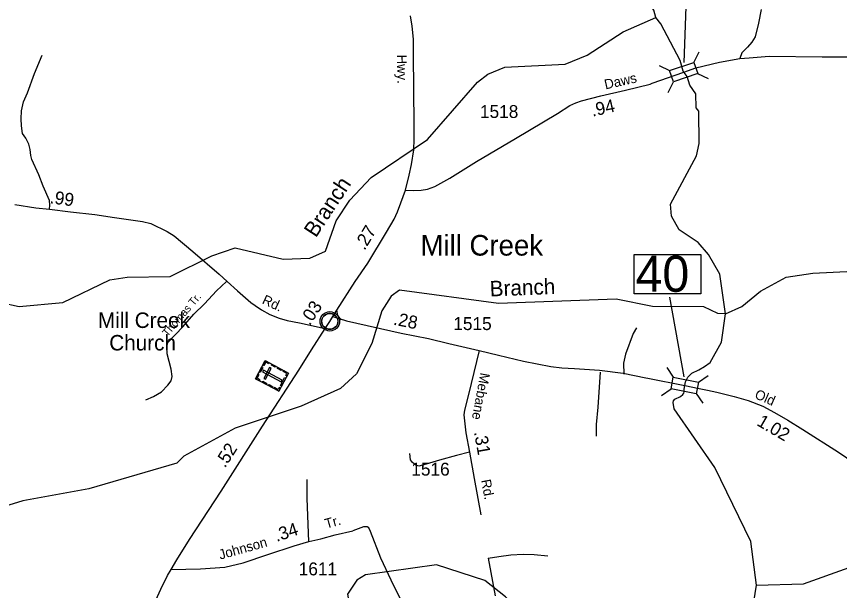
# Model space of a CAD drawing. Extents: x 2104537 to 2336408, y 34176 to 229611.
# Drawn here: x 2272785 to 2280765, y 124388 to 129950 of the extents above; entities that cross this region are included whole.
import ezdxf

# ---------------------------------------------------------------- set-up
doc = ezdxf.new("R2010")
doc.units = 0
for name, color, linetype in [('Exist Civil Demographics Community CELL', 7, 'Continuous'), ('Exist Civil Demographics Community Label', 7, 'Continuous'), ('Exist Cultural Cemetery CELL', 7, 'Continuous'), ('Exist Cultural Church with Cemetery Label', 7, 'Continuous'), ('Exist Hydrographic Creek Single Shore', 7, 'Continuous'), ('Exist Hydrographic Misc Water Feature', 7, 'Continuous'), ('Exist Road Non-System Type 51', 7, 'Continuous'), ('Exist Road Non-System Type 51 Label', 7, 'Continuous'), ('Exist Road Primary NC Attributed', 7, 'Continuous'), ('Exist Road Primary NC Label', 7, 'Continuous'), ('Exist Road Primary NC Mileage Hundredths English Label', 7, 'Continuous'), ('Exist Road Secondary Mileage Hundredths English Label', 7, 'Continuous'), ('Exist Road Secondary Structure Standard Bridge CELL', 7, 'Continuous'), ('Exist Road Secondary Structure Standard Bridge Number Label', 7, 'Continuous'), ('Exist Road Secondary Type 51 Attributed', 7, 'Continuous'), ('Exist Road Secondary Type 51 Label', 7, 'Continuous'), ('Exist Road Secondary Type 51 Number Label', 7, 'Continuous'), ('Old_Level_32', 7, 'Continuous')]:
    doc.layers.add(name, color=color, linetype=linetype)

msp = doc.modelspace()

# ---------------------------------------------------------------- linework, layer by layer
at = {"layer": 'Exist Civil Demographics Community CELL'}
msp.add_lwpolyline([(2275745.7, 127008.4), (2275746.7, 127013.9), (2275748.4, 127020.5), (2275751.4, 127027.7), (2275754.3, 127033.5), (2275757.6, 127039.2), (2275761.4, 127044.3), (2275765.4, 127048.7), (2275769.9, 127053.3), (2275775.5, 127057.9), (2275780.9, 127061.5), (2275785.8, 127064.4), (2275790.8, 127066.9), (2275796.3, 127069.2), (2275801.9, 127071), (2275806.3, 127072.1), (2275811.1, 127072.9), (2275815.2, 127073.6), (2275821.6, 127073.8), (2275826, 127073.7), (2275831.7, 127073.5), (2275836.6, 127072.8), (2275841.5, 127071.8), (2275846.5, 127070.4), (2275851.7, 127068.4), (2275858.3, 127065.5), (2275864.6, 127062), (2275869.7, 127058.5), (2275874.8, 127054.4), (2275878.1, 127051.3), (2275882.3, 127046.9), (2275886.1, 127042.2), (2275889.2, 127037.6), (2275892.3, 127032.6), (2275894.8, 127027.5), (2275896.8, 127022.5), (2275898.4, 127017.4), (2275899.7, 127012.9), (2275900.8, 127006.8), (2275901.4, 127002.1), (2275901.6, 126996.1), (2275901.5, 126990.3), (2275900.9, 126984.6), (2275899.9, 126979.1), (2275898.3, 126973), (2275896.4, 126967.1), (2275894.1, 126962.1), (2275891, 126956.1), (2275887.7, 126950.8), (2275884.2, 126946.1), (2275880, 126941.3), (2275874.7, 126936.4), (2275869.7, 126932.2), (2275864.7, 126928.8), (2275860.4, 126926.3), (2275853.6, 126923.1), (2275846.4, 126920.3), (2275840.5, 126918.9), (2275833.9, 126917.6), (2275829.4, 126917.1), (2275824.9, 126916.8), (2275819.4, 126916.8), (2275815.1, 126917.3), (2275809.4, 126918), (2275803.5, 126919.3), (2275798.9, 126920.6), (2275793.8, 126922.5), (2275789.2, 126924.5), (2275785.3, 126926.7), (2275778.5, 126930.8), (2275772.9, 126935.1), (2275768, 126939.5), (2275763.5, 126944.4), (2275760.3, 126948.4), (2275757.3, 126952.5), (2275753.2, 126959.6), (2275751.5, 126963.2), (2275749.8, 126967.2), (2275747.2, 126975.4), (2275745.7, 126982.4), (2275745, 126987.6), (2275744.7, 126993.9), (2275744.6, 126998.6), (2275745.2, 127005.1)], close=True, dxfattribs=at)
for centre, radius in [((2275823.3, 126995.9), 94.3), ((2275823, 126996.2), 76.7)]:
    msp.add_circle(centre, radius, dxfattribs=at)
at = {"layer": 'Exist Cultural Cemetery CELL'}
for points in [[(2275103.6, 126439.8), (2275197.5, 126615.3), (2275422.1, 126495.2), (2275328.1, 126319.6)], [(2275235.8, 126594.9), (2275230.5, 126584.9), (2275202.1, 126600.1), (2275182.9, 126564.3), (2275173.1, 126569.6), (2275197.6, 126615.3)], [(2275294.9, 126550.4), (2275256.7, 126570.8), (2275262, 126580.8), (2275300.2, 126560.4)], [(2275141.8, 126419.3), (2275147.2, 126429.3), (2275118.8, 126444.5), (2275137.9, 126480.3), (2275128.1, 126485.5), (2275103.6, 126439.8)], [(2275138.6, 126505), (2275163, 126550.7), (2275173.1, 126545.4), (2275148.6, 126499.7)], [(2275180.9, 126522.1), (2275172.1, 126505.6), (2275350.9, 126409.9), (2275359.7, 126426.4)], [(2275182.9, 126443.6), (2275199.4, 126434.8), (2275254.9, 126538.6), (2275238.4, 126547.4)], [(2275353, 126519.2), (2275314.8, 126539.7), (2275320.2, 126549.7), (2275358.3, 126529.3)], [(2275406.4, 126466), (2275396.3, 126471.4), (2275406.7, 126490.8), (2275371, 126509.8), (2275376.3, 126519.7), (2275422.1, 126495.2)], [(2275207.2, 126384.3), (2275169, 126404.7), (2275174.4, 126414.8), (2275212.6, 126394.4)], [(2275345.1, 126375.7), (2275385.2, 126450.5), (2275395.2, 126445.2), (2275355.2, 126370.3)], [(2275266.5, 126352.6), (2275228.3, 126373), (2275233.6, 126383.1), (2275271.8, 126362.6)], [(2275343.7, 126348.8), (2275333.6, 126354.2), (2275323.2, 126334.8), (2275287.6, 126353.9), (2275282.3, 126344.1), (2275328.1, 126319.6)]]:
    msp.add_lwpolyline(points, close=True, dxfattribs=at)
at = {"layer": 'Exist Hydrographic Creek Single Shore'}
for points in [[(2278982.5, 129939.6), (2278965.5, 130012.1), (2278745.4, 130334.5), (2278393.4, 130607), (2278199.4, 130820.6), (2278014.4, 131086.6), (2277821.5, 131228.1), (2277487.4, 131306.8), (2277278.5, 131405.9), (2277135.4, 131520.2)], [(2272635.3, 127179), (2272811.4, 127139.5), (2273235.5, 127177.2), (2273691.3, 127398), (2273858.4, 127424.3), (2274274.5, 127429.4), (2274680.5, 127631.5), (2274905.4, 127709.1), (2275372.3, 127598.4), (2275630.5, 127606.6), (2275780.4, 127675.8), (2275885.4, 127969), (2276017.4, 128169.8), (2276223.5, 128388.9), (2276769.4, 128758.8), (2277255.3, 129313.7), (2277355.4, 129390.4), (2277521.5, 129459.4), (2278103.4, 129487.5), (2278319.3, 129575.2), (2278667.5, 129801.4), (2278982.5, 129939.6)], [(2279659.6, 127069.5), (2279605.4, 127454.3), (2279495.5, 127643.4), (2279394.4, 127760.2), (2279210.5, 127881.8), (2279134.4, 128014.5), (2279124.4, 128132.8), (2279378.4, 128600.2), (2279402.4, 128717.9), (2279399.4, 129032.8), (2279374.5, 129066), (2279372.5, 129200.5), (2279313.4, 129283.7), (2279286.9, 129367.3), (2279248.7, 129418.9), (2279218.8, 129524.2), (2279033.3, 129879.6), (2278982.5, 129939.6)], [(2279659.6, 127069.5), (2279584.5, 127070.9), (2279450.4, 127135.9), (2278950.5, 127138.9), (2278600.5, 127211.3), (2277459.4, 127167.8), (2276500.3, 127297.8), (2276417.5, 127240.4), (2276327.5, 127097.8), (2276230.5, 126781.5), (2276082.4, 126485.9), (2275925.4, 126344.5), (2275544.4, 126174.8), (2274904.4, 125960.8), (2274407.4, 125688.3), (2274341.3, 125620.8), (2273486.5, 125371.6), (2272845.5, 125256), (2272122.5, 125033.8)], [(2279958.5, 124439.7), (2279904.4, 124863.9), (2279556.4, 125579.1), (2279160.9, 126149.7), (2279151.8, 126210.6), (2279155.6, 126226.6), (2279168.6, 126240.3), (2279222.7, 126266.6), (2279246.3, 126286.9), (2279254.8, 126299.4), (2279258.4, 126314.4), (2279259.2, 126338.7), (2279270.9, 126408.7), (2279294.1, 126455.3), (2279334.3, 126494.1), (2279401.6, 126526.5), (2279455.9, 126558.9), (2279510.3, 126597.7), (2279620.4, 126794.8), (2279659.6, 127069.5)], [(2279700.6, 123529.5), (2279872.4, 123916.5), (2279919.6, 124197.7), (2279958.5, 124439.7)]]:
    msp.add_lwpolyline(points, dxfattribs=at)
at = {"layer": 'Exist Hydrographic Misc Water Feature'}
for points in [[(2279659.6, 127069.5), (2279817.5, 127138.6), (2279998.5, 127289.3), (2280247.4, 127425.5), (2280505.4, 127463.2), (2281096.6, 127491.2), (2281287.5, 127559.6), (2281526.6, 127814.1), (2281633.4, 128022), (2281689.6, 128204.6), (2281862.4, 128473.5), (2282250.4, 128787.4), (2282524.6, 128887.1), (2283041.5, 128860.8), (2283333.5, 128763.3), (2283642.5, 128767.1), (2283934.5, 128709)], [(2279958.5, 124439.7), (2280416.4, 124453.8), (2280857.5, 124609.3), (2281623.6, 124624), (2281747.4, 124674.1), (2281813.4, 124731.9), (2281920.5, 124926.6), (2282035.5, 125052.3), (2282765.5, 125441.7), (2283004.6, 125643.7), (2283045.6, 125744.6), (2283185.4, 125928.8), (2283466.6, 126130.1), (2283697.5, 126351.9), (2283921.6, 126452.5), (2284037.4, 126588.1), (2284110.4, 126770.4), (2284323.5, 127140.2)], [(2278537.5, 123220.6), (2278527.5, 123427.5), (2278433.6, 123642.5), (2278299.5, 123766.5), (2277821.5, 124044.6), (2277527.4, 124325.9), (2277326.5, 124484), (2276858.3, 124637.3), (2276167.5, 124539.1), (2276085.5, 124488.2), (2275994.5, 124352.2), (2276003.5, 124296.3), (2275815.5, 123909.6), (2275758.4, 123743.4)]]:
    msp.add_lwpolyline(points, dxfattribs=at)
at = {"layer": 'Exist Road Non-System Type 51'}
msp.add_line((2277357.6, 124700.8), (2277427.3, 124335.7), dxfattribs=at)
for points in [[(2280006.3, 130016.5), (2279979.8, 129884.5), (2279947.1, 129754), (2279913.6, 129701.8), (2279872.3, 129651.4), (2279818.7, 129596.7), (2279798, 129542)], [(2273105.9, 128084), (2273107.7, 128122), (2273105.3, 128167.7), (2273044, 128305.3), (2273001.1, 128415), (2272935.8, 128564.2), (2272925.4, 128604.1), (2272918.7, 128662), (2272906.5, 128712.1), (2272875.8, 128769.8), (2272843.3, 128817.6), (2272834.5, 128889.6), (2272830.2, 128957.3), (2272835.4, 129035.6), (2272852.5, 129123.5), (2272893.8, 129209.9), (2272960.1, 129396.6), (2273034.4, 129574.9)], [(2274038.5, 126234.4), (2274112.6, 126267.1), (2274190.2, 126311.8), (2274253.5, 126378.5), (2274285.1, 126418.5), (2274294.5, 126462.6), (2274284.1, 126532.7), (2274246.6, 126680.4), (2274242.3, 126746.1), (2274251.7, 126792.5), (2274398.2, 126941.8), (2274505.3, 127066.7), (2274608.2, 127165.4), (2274723.1, 127290.5), (2274822.3, 127381.4)], [(2275934.4, 127011.9), (2275901.4, 127053.5), (2275891.5, 127103.2)], [(2278795.4, 126932), (2278764.1, 126877.8), (2278690.4, 126676.9), (2278669.4, 126590.7), (2278672.5, 126482.7)], [(2278444, 126504.5), (2278421.7, 126164.1), (2278405.4, 125997.8), (2278404.8, 125882.1)], [(2277176.4, 125729), (2277052.8, 125697.6), (2276885.2, 125650), (2276757.5, 125610.5), (2276686, 125591.8), (2276655.7, 125603.2), (2276625.3, 125627.1), (2276605.2, 125655.1), (2276598.5, 125716.8)], [(2275619.6, 124862.6), (2275605, 125280.4), (2275603, 125462.2)], [(2276515.8, 124289.9), (2276416.9, 124487.4), (2276318.7, 124701.9), (2276218.4, 124958.6), (2276200.1, 124994.7), (2276183.9, 125004.5), (2276148.9, 125004.3), (2276047.5, 124967.6)], [(2277357.6, 124700.8), (2277461.6, 124718.1), (2277577.3, 124733.3), (2277699.1, 124738.5), (2277805.3, 124735.4), (2277935.3, 124725)]]:
    msp.add_lwpolyline(points, dxfattribs=at)
at = {"layer": 'Exist Road Primary NC Attributed'}
for points in [[(2276558.3, 128268.4), (2276591.6, 128410.9), (2276615.5, 128516.4), (2276636.6, 128656.4), (2276641.6, 128762.3), (2276642.4, 128904.6), (2276634.9, 129580.3), (2276633.4, 129728.8), (2276622.5, 129855.7), (2276605.5, 129954.7)], [(2275853.3, 127041.8), (2275891.5, 127103.2), (2276068.4, 127381.3), (2276190.6, 127558.3), (2276373.2, 127860.2), (2276445.5, 127985.3), (2276479.5, 128058), (2276511.9, 128144.7), (2276558.3, 128268.4)], [(2275778.4, 126927.2), (2275823.3, 126995.9), (2275853.3, 127041.8)], [(2274286, 124592.4), (2274339.7, 124685.2), (2274462.8, 124882.6), (2274768.7, 125351.6), (2275171.5, 125979.6), (2275523.4, 126523.5), (2275645.7, 126720.6), (2275778.4, 126927.2)], [(2274121.7, 124258.4), (2274184.5, 124399.3), (2274251, 124534.1), (2274286, 124592.4)]]:
    msp.add_lwpolyline(points, dxfattribs=at)
at = {"layer": 'Exist Road Secondary Structure Standard Bridge CELL'}
for p, q in [((2279352.5, 129504.9), (2279402.6, 129606.4)), ((2279016.1, 129476.1), (2279117.5, 129426)), ((2279388.8, 129397.7), (2279490.3, 129347.6)), ((2279104.5, 129214.8), (2279154.7, 129316.3)), ((2279089.9, 126548.8), (2279153.2, 126454.9)), ((2279396.4, 126407), (2279490.2, 126470.3)), ((2279037.2, 126278), (2279131.1, 126341.2)), ((2279374.8, 126295.9), (2279438, 126202.1))]:
    msp.add_line(p, q, dxfattribs=at)
for points in [[(2279117.5, 129426), (2279352.3, 129505.5), (2279389.5, 129395.8), (2279154.7, 129316.3)], [(2279153.2, 126454.9), (2279396.5, 126407.6), (2279374.4, 126293.9), (2279131.1, 126341.2)]]:
    msp.add_lwpolyline(points, close=True, dxfattribs=at)
at = {"layer": 'Exist Road Secondary Structure Standard Bridge Number Label'}
for p, q in [((2279259.7, 129505.2), (2279296.4, 130571.4)), ((2279257.2, 126459.4), (2279120.1, 127231.2))]:
    msp.add_line(p, q, dxfattribs=at)
msp.add_lwpolyline([(2278774.7, 127644.7), (2279418.9, 127644.7), (2279418.9, 127262.4), (2278774.7, 127262.4)], close=True, dxfattribs=at)
at = {"layer": 'Exist Road Secondary Type 51 Attributed'}
for points in [[(2279255.2, 129410.1), (2279372.2, 129452), (2279599.5, 129506.2), (2279798, 129542), (2279888.6, 129549.5), (2280081.9, 129564.9), (2280596.8, 129560.3), (2280955.5, 129560.3), (2281225.2, 129560.3)], [(2276558.3, 128268.4), (2276638.7, 128264.1), (2276709.8, 128267.2), (2276771.7, 128278), (2276841.3, 128301.2), (2276986.6, 128383.2), (2277246.3, 128545.6), (2277622, 128768.3), (2278030.2, 129011.2), (2278149.3, 129087), (2278208, 129113.3), (2278263.7, 129133.4), (2278450.8, 129181.9), (2278688.3, 129235.7), (2278927.6, 129295.4), (2278949.6, 129302.2), (2279255.2, 129410.1)], [(2272769.6, 128126.9), (2272971.7, 128096.8), (2273105.9, 128084), (2273310.1, 128055.8), (2273546.4, 128029.9), (2273736.8, 128003.6), (2273893.1, 127978.9), (2274007, 127963.9), (2274087.3, 127942.7), (2274245.4, 127865.2), (2274313.5, 127823.5), (2274495.7, 127672.4), (2274749.6, 127454.6), (2274826.8, 127381.1), (2274929.2, 127292.4), (2275058.2, 127179.4), (2275100.4, 127149.1), (2275160.7, 127107.3), (2275242.7, 127062.4), (2275330.8, 127026.9), (2275411.2, 127003.7), (2275530.2, 126980.5), (2275778.4, 126927.2)], [(2275853.3, 127041.8), (2275985.5, 127000), (2276513.7, 126881.9), (2276780.4, 126828.6), (2276976.9, 126780.8), (2277271.5, 126712.7)], [(2277271.5, 126712.7), (2277166.2, 126287.1), (2277129.2, 126136.1), (2277123.1, 126091.4), (2277143.1, 125917.2), (2277176.4, 125729), (2277223.2, 125473.1), (2277286.9, 125122.2)], [(2277271.5, 126712.7), (2277459.3, 126667.8), (2277702.3, 126610.6), (2277966.7, 126557), (2278073.9, 126544.5), (2278195.7, 126537.5), (2278438.3, 126521.3), (2278667, 126494.4), (2278886.7, 126449.1), (2278907, 126444.4), (2279264.9, 126372.9)], [(2279264.9, 126372.9), (2279403.1, 126344.3), (2279483.4, 126330), (2279574.6, 126310.4), (2279744.3, 126267.5), (2279878.3, 126228.1), (2280021.2, 126172.7), (2280135.5, 126113.8), (2280264.2, 126038.7), (2280408.5, 125947.3), (2280754.9, 125726.8), (2280916.2, 125618.4), (2280968, 125584.7), (2281041.3, 125532.9), (2281228.9, 125395.3), (2281446.4, 125220.1), (2281575.4, 125112.9), (2281702.6, 125001), (2281850.1, 124890.5), (2281995.1, 124792), (2282120.3, 124701.7)], [(2274286, 124592.4), (2274568.2, 124599.3), (2274804.8, 124614.9), (2274982.4, 124656.2), (2275223, 124736.8), (2275476.1, 124821.1), (2275619.6, 124862.6), (2275737.2, 124887.5), (2275875.1, 124927.2), (2276047.5, 124967.6)]]:
    msp.add_lwpolyline(points, dxfattribs=at)

# ---------------------------------------------------------------- texts
at = {"layer": 'Exist Civil Demographics Community Label'}
msp.add_text('Mill Creek', height=200, dxfattribs=at).set_placement((2276701.9, 127632.9))
at = {"layer": 'Exist Cultural Church with Cemetery Label'}
for s, p in [('Mill Creek', (2273575.3, 126931.8)), ('Church', (2273684.9, 126713.8))]:
    msp.add_text(s, height=150, dxfattribs=at).set_placement(p)
at = {"layer": 'Exist Road Non-System Type 51 Label'}
msp.add_text('Thomas Tr.', height=75, rotation=49.39573, dxfattribs=at).set_placement((2274248.8, 126843.1))
at = {"layer": 'Exist Road Primary NC Label'}
msp.add_text('Hwy.', height=95, rotation=271.07258, dxfattribs=at).set_placement((2276473.2, 129579.2))
at = {"layer": 'Exist Road Primary NC Mileage Hundredths English Label'}
for s, rotation, p in [('.27', 58.82518, (2276159.7, 127676.8)), ('.03', 56.80163, (2275628.4, 126947.8)), ('.52', 57.32609, (2274807.1, 125569.1))]:
    msp.add_text(s, height=125, rotation=rotation, dxfattribs=at).set_placement(p)
at = {"layer": 'Exist Road Secondary Mileage Hundredths English Label'}
for s, rotation, p in [('.94', 12.76173, (2278369.9, 128978.4)), ('.99', 352.13063, (2273103.9, 128141.1)), ('.28', 348.68168, (2276433.2, 126964.6)), ('1.02', 329.73231, (2279954.6, 125993.1)), ('.31', 280.01771, (2277220.3, 125922.1)), ('.34', 18.41335, (2275307.5, 124858))]:
    msp.add_text(s, height=125, rotation=rotation, dxfattribs=at).set_placement(p)
at = {"layer": 'Exist Road Secondary Structure Standard Bridge Number Label'}
msp.add_text('40', height=350, dxfattribs=at).set_placement((2278787.3, 127282.1))
at = {"layer": 'Exist Road Secondary Type 51 Label'}
for s, rotation, p in [('Daws', 12.76171, (2278496.1, 129242.7)), ('Rd.', 335.22335, (2275158.8, 127171.1)), ('Mebane', 259.48857, (2277283.6, 126503.3)), ('Old', 336.59826, (2279934.1, 126254.5)), ('Rd.', 280.66553, (2277288.6, 125456.3)), ('Tr.', 15.65553, (2275789.6, 124986.2)), ('Johnson', 15.65553, (2274761.4, 124686.5))]:
    msp.add_text(s, height=95, rotation=rotation, dxfattribs=at).set_placement(p)
at = {"layer": 'Exist Road Secondary Type 51 Number Label'}
for s, p in [('1518', (2277278.8, 128966.4)), ('1515', (2277020.5, 126911.4)), ('1516', (2276613.1, 125501.2)), ('1611', (2275521.6, 124534.8))]:
    msp.add_text(s, height=125, dxfattribs=at).set_placement(p)
at = {"layer": 'Old_Level_32'}
for rotation, p in [(56.67101, (2275687.7, 127799.7)), (2.18357, (2277376.1, 127236.9))]:
    msp.add_text('Branch', height=150, rotation=rotation, dxfattribs=at).set_placement(p)

doc.saveas('drawing.dxf')
